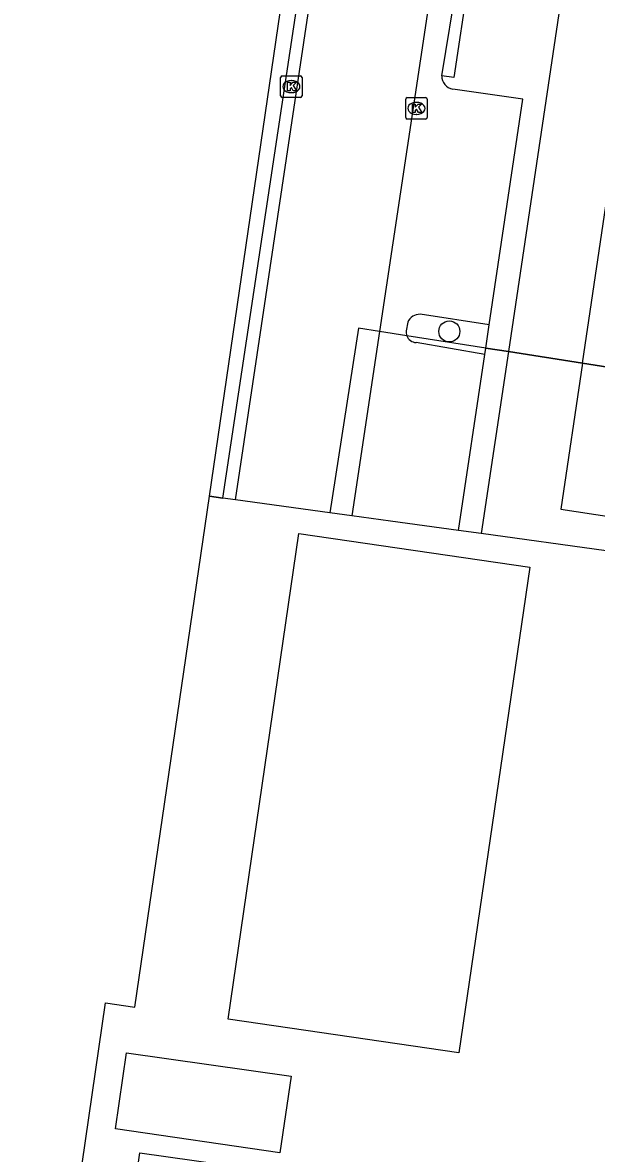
# Model space of a CAD drawing. Extents: x 164150 to 165261, y 382513 to 383432.
# Drawn here: x 164153.3 to 164180, y 382757.9 to 382810.5 of the extents above; entities that cross this region are included whole.
import ezdxf

# ---------------------------------------------------------------- set-up
doc = ezdxf.new("R2010")
doc.units = 0
for name, color, linetype in [('IMGEO_Boom', 7, 'Continuous'), ('IMGEO_Fietspad_gesloten', 7, 'Continuous'), ('IMGEO_Groenvoorziening', 7, 'Continuous'), ('IMGEO_Hek', 7, 'Continuous'), ('IMGEO_Kolk', 7, 'Continuous'), ('IMGEO_Muur', 7, 'Continuous'), ('IMGEO_Pand', 7, 'Continuous'), ('IMGEO_Parkeervlak_open', 7, 'Continuous'), ('IMGEO_Rijbaan_lokaal_open', 7, 'Continuous'), ('IMGEO_Voetpad_open', 7, 'Continuous')]:
    doc.layers.add(name, color=color, linetype=linetype)

msp = doc.modelspace()

# ---------------------------------------------------------------- linework, layer by layer
at = {"layer": 'IMGEO_Boom'}
msp.add_circle((164173.186, 382796.122), 0.489, dxfattribs=at)
at = {"layer": 'IMGEO_Fietspad_gesloten'}
for points in [[(164179.379, 382794.647), (164192.527, 382883.247), (164193.163, 382887.512)], [(164187.931, 382875.721), (164175.935, 382795.185)], [(164175.935, 382795.185), (164174.673, 382786.71)], [(164175.935, 382795.185), (164179.379, 382794.647)], [(164179.379, 382794.647), (164178.369, 382787.844), (164180.721, 382787.501)], [(164180.482, 382785.91), (164174.673, 382786.71)]]:
    msp.add_lwpolyline(points, dxfattribs=at)
at = {"layer": 'IMGEO_Groenvoorziening'}
for points in [[(164162.025, 382788.452), (164173.504, 382867.045), (164172.198, 382867.23)], [(164174.879, 382795.35), (164171.204, 382795.924)], [(164153.327, 382740.647), (164155.035, 382750), (164157.185, 382764.868), (164158.551, 382764.671), (164162.025, 382788.452)], [(164162.025, 382788.452), (164162.638, 382788.367)]]:
    msp.add_lwpolyline(points, dxfattribs=at)
at = {"layer": 'IMGEO_Hek'}
for points in [[(164162.638, 382788.367), (164162.025, 382788.452)], [(164163.235, 382788.285), (164162.638, 382788.367)], [(164167.621, 382787.681), (164163.235, 382788.285)], [(164168.647, 382787.54), (164167.621, 382787.681)], [(164170.455, 382787.291), (164168.647, 382787.54)], [(164173.611, 382786.856), (164170.455, 382787.291)], [(164174.673, 382786.71), (164173.611, 382786.856)], [(164180.482, 382785.91), (164174.673, 382786.71)]]:
    msp.add_lwpolyline(points, dxfattribs=at)
at = {"layer": 'IMGEO_Kolk'}
for p, q in [((164165.333, 382807.089), (164165.333, 382807.941)), ((164165.408, 382808.015), (164166.26, 382808.015)), ((164166.334, 382807.941), (164166.334, 382807.089)), ((164165.821, 382807.795), (164165.846, 382807.795)), ((164166.26, 382807.015), (164165.408, 382807.015)), ((164165.844, 382807.235), (164165.819, 382807.235)), ((164171.155, 382806.078), (164171.155, 382806.93)), ((164171.23, 382807.004), (164172.082, 382807.004)), ((164172.156, 382806.93), (164172.156, 382806.078)), ((164171.643, 382806.784), (164171.668, 382806.784)), ((164172.082, 382806.004), (164171.23, 382806.004)), ((164171.666, 382806.224), (164171.641, 382806.224))]:
    msp.add_line(p, q, dxfattribs=at)
for points in [[(164165.333, 382807.089), (164165.333, 382807.941)], [(164165.408, 382808.015), (164166.26, 382808.015)], [(164166.334, 382807.941), (164166.334, 382807.089)], [(164165.654, 382807.715), (164165.777, 382807.715), (164165.777, 382807.564), (164165.907, 382807.715), (164166.071, 382807.715), (164165.925, 382807.564), (164166.078, 382807.315), (164165.926, 382807.315), (164165.841, 382807.479), (164165.777, 382807.412), (164165.777, 382807.315), (164165.654, 382807.315), (164165.654, 382807.715)], [(164166.26, 382807.015), (164165.408, 382807.015)], [(164171.155, 382806.078), (164171.155, 382806.93)], [(164171.23, 382807.004), (164172.082, 382807.004)], [(164172.156, 382806.93), (164172.156, 382806.078)], [(164171.476, 382806.704), (164171.599, 382806.704), (164171.599, 382806.553), (164171.729, 382806.704), (164171.893, 382806.704), (164171.747, 382806.553), (164171.9, 382806.304), (164171.748, 382806.304), (164171.663, 382806.468), (164171.599, 382806.401), (164171.599, 382806.304), (164171.476, 382806.304), (164171.476, 382806.704)], [(164172.082, 382806.004), (164171.23, 382806.004)]]:
    msp.add_lwpolyline(points, dxfattribs=at)
for centre, start, end in [((164165.41, 382807.939), 91.552, 178.448), ((164165.41, 382807.939), 91.552, 178.448), ((164166.258, 382807.939), 1.552, 88.448), ((164166.258, 382807.939), 1.552, 88.448), ((164165.41, 382807.091), 181.552, 268.448), ((164165.41, 382807.091), 181.552, 268.448), ((164166.258, 382807.091), 271.552, 358.448), ((164166.258, 382807.091), 271.552, 358.448), ((164171.232, 382806.928), 91.552, 178.448), ((164171.232, 382806.928), 91.552, 178.448), ((164172.08, 382806.928), 1.552, 88.448), ((164172.08, 382806.928), 1.552, 88.448), ((164171.232, 382806.08), 181.552, 268.448), ((164171.232, 382806.08), 181.552, 268.448), ((164172.08, 382806.08), 271.552, 358.448), ((164172.08, 382806.08), 271.552, 358.448)]:
    msp.add_arc(centre, 0.0765, start, end, dxfattribs=at)
for centre, major_axis, ratio, start_param, end_param in [((164165.82, 382807.515), (-0.387, 0.002), 0.722429, 4.712389, 7.853982), ((164165.845, 382807.515), (-0.39, 0.002), 0.717154, 1.570796, 4.712389), ((164171.642, 382806.504), (-0.387, 0.002), 0.722429, 4.712389, 7.853982), ((164171.667, 382806.504), (-0.39, 0.002), 0.717154, 1.570796, 4.712389)]:
    msp.add_ellipse(centre, major_axis=major_axis, ratio=ratio, start_param=start_param, end_param=end_param, dxfattribs=at)
at = {"layer": 'IMGEO_Muur'}
for points in [[(164169.937, 382796.122), (164168.953, 382796.276), (164167.621, 382787.681)], [(164171.204, 382795.924), (164169.937, 382796.122)], [(164174.879, 382795.35), (164171.204, 382795.924)], [(164175.935, 382795.185), (164174.879, 382795.35)], [(164179.379, 382794.647), (164175.935, 382795.185)], [(164181.74, 382794.278), (164179.379, 382794.647)]]:
    msp.add_lwpolyline(points, dxfattribs=at)
at = {"layer": 'IMGEO_Pand'}
for points in [[(164173.625, 382762.553), (164162.887, 382764.122), (164166.187, 382786.715), (164176.925, 382785.147), (164173.625, 382762.553)], [(164165.3, 382757.898), (164157.649, 382759.011), (164158.164, 382762.551), (164165.818, 382761.458), (164165.3, 382757.898)], [(164161.738, 382751.108), (164163.487, 382750.861), (164162.74, 382745.583), (164161.038, 382745.824), (164160.469, 382741.8), (164156.588, 382742.349), (164158.789, 382757.9), (164162.623, 382757.358), (164161.738, 382751.108)]]:
    msp.add_lwpolyline(points, dxfattribs=at)
at = {"layer": 'IMGEO_Parkeervlak_open'}
for points in [[(164175.04, 382796.428), (164171.829, 382796.918)], [(164171.248, 382796.552), (164171.178, 382796.154)], [(164171.204, 382795.924), (164169.937, 382796.122)], [(164174.833, 382795.042), (164171.643, 382795.605)], [(164173.611, 382786.856), (164170.455, 382787.291), (164168.647, 382787.54)]]:
    msp.add_lwpolyline(points, dxfattribs=at)
for centre, radius, start, end in [((164171.798, 382796.324), 0.595, 86.9752, 157.4424), ((164171.655, 382796.091), 0.481, 172.5217, 200.3774), ((164171.662, 382796.093), 0.488, 200.246, 267.7459)]:
    msp.add_arc(centre, radius, start, end, dxfattribs=at)
at = {"layer": 'IMGEO_Rijbaan_lokaal_open'}
for points in [[(164163.235, 382788.285), (164176.564, 382877.491)], [(164178.28, 382851.634), (164169.937, 382796.122)], [(164169.937, 382796.122), (164168.953, 382796.276), (164167.621, 382787.681)], [(164169.937, 382796.122), (164168.647, 382787.54)], [(164167.621, 382787.681), (164163.235, 382788.285)], [(164168.647, 382787.54), (164167.621, 382787.681)]]:
    msp.add_lwpolyline(points, dxfattribs=at)
at = {"layer": 'IMGEO_Voetpad_open'}
for points in [[(164162.638, 382788.367), (164176.078, 382877.561)], [(164172.835, 382808.024), (164173.572, 382812.468)], [(164173.572, 382812.468), (164174.069, 382812.398), (164173.397, 382807.935), (164172.835, 382808.024)], [(164175.04, 382796.428), (164176.608, 382806.929), (164173.344, 382807.401)], [(164174.879, 382795.35), (164175.04, 382796.428)], [(164174.833, 382795.042), (164174.879, 382795.35)], [(164174.879, 382795.35), (164175.935, 382795.185)], [(164173.611, 382786.856), (164174.833, 382795.042)], [(164179.379, 382794.647), (164181.74, 382794.278)], [(164163.235, 382788.285), (164162.638, 382788.367)], [(164174.673, 382786.71), (164173.611, 382786.856)]]:
    msp.add_lwpolyline(points, dxfattribs=at)
msp.add_arc((164173.456, 382808.012), 0.621, 178.8925, 259.6061, dxfattribs=at)

doc.saveas('drawing.dxf')
